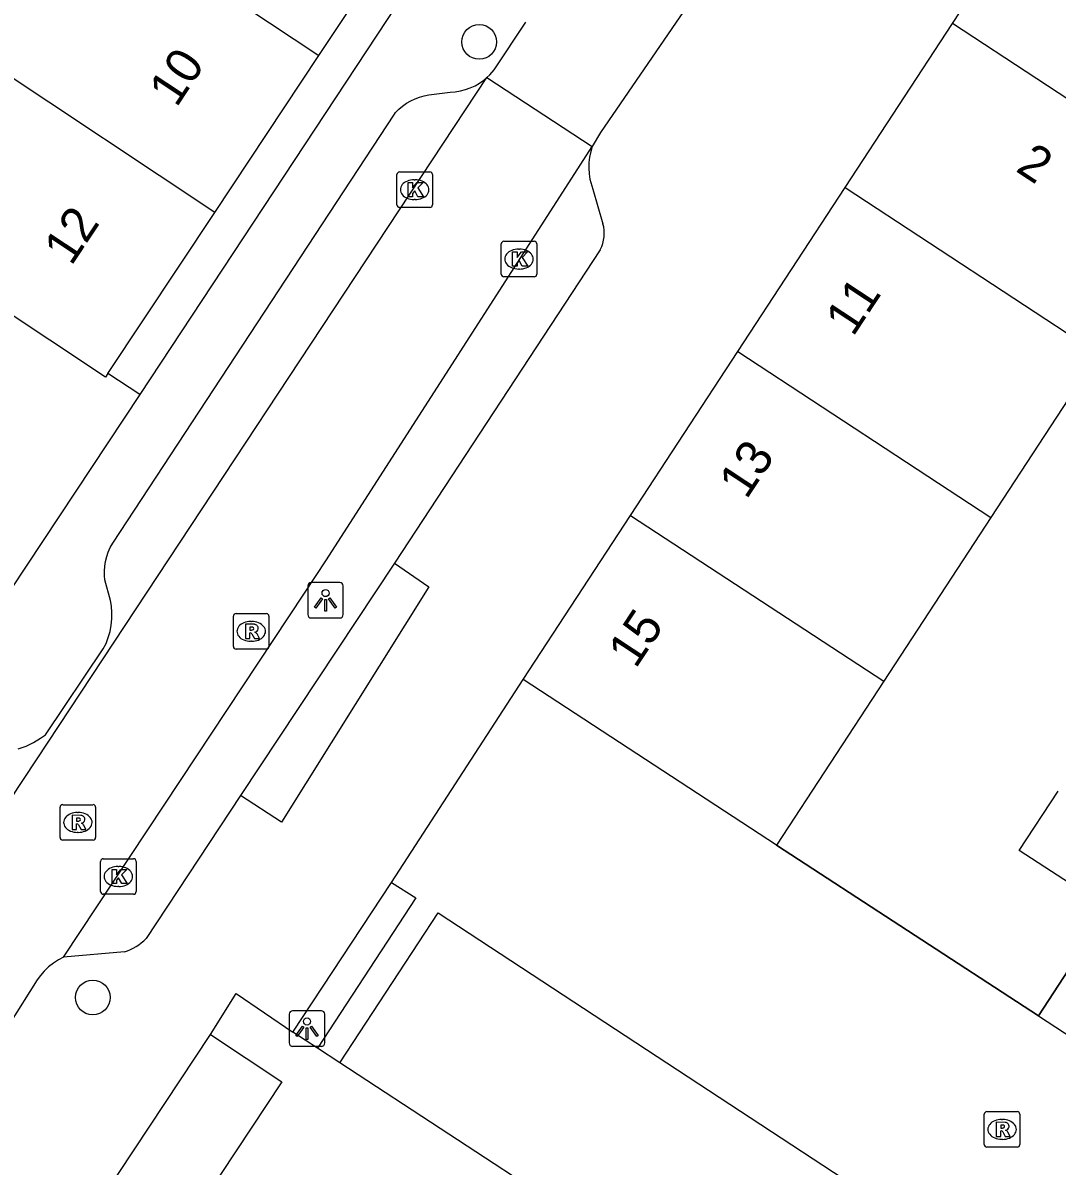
# Model space of a CAD drawing. Extents: x 159280 to 160375, y 384531 to 385872.
# Drawn here: x 159625.92 to 159655.03, y 384989.14 to 385021.32 of the extents above; entities that cross this region are included whole.
import ezdxf

# ---------------------------------------------------------------- set-up
doc = ezdxf.new("R2010")
doc.units = 0
for name, color, linetype in [('IMGEO_Boom', 7, 'Continuous'), ('IMGEO_Groenvoorziening', 7, 'Continuous'), ('IMGEO_Hek', 7, 'Continuous'), ('IMGEO_Kolk', 7, 'Continuous'), ('IMGEO_Lichtpunt', 7, 'Continuous'), ('IMGEO_Pand', 7, 'Continuous'), ('IMGEO_Pand_nummerreeks', 7, 'Continuous'), ('IMGEO_Parkeervlak_open', 7, 'Continuous'), ('IMGEO_Rijbaan_lokaal_open', 7, 'Continuous'), ('IMGEO_Rioolput', 7, 'Continuous'), ('IMGEO_Voetpad_open', 7, 'Continuous')]:
    doc.layers.add(name, color=color, linetype=linetype)

msp = doc.modelspace()

# ---------------------------------------------------------------- linework, layer by layer
at = {"layer": 'IMGEO_Boom'}
for centre in [(159638.77, 385020.78), (159627.892, 384993.89)]:
    msp.add_circle(centre, 0.489, dxfattribs=at)
at = {"layer": 'IMGEO_Groenvoorziening'}
msp.add_lwpolyline([(159634.214, 384992.462), (159633.524, 384992.918)], dxfattribs=at)
at = {"layer": 'IMGEO_Hek'}
msp.add_lwpolyline([(159647.133, 384998.173), (159654.513, 384993.37), (159656.483, 384996.395)], dxfattribs=at)
at = {"layer": 'IMGEO_Kolk'}
for p, q in [((159636.452, 385016.196), (159636.452, 385017.048)), ((159636.527, 385017.122), (159637.379, 385017.122)), ((159637.453, 385017.048), (159637.453, 385016.196)), ((159636.94, 385016.902), (159636.965, 385016.902)), ((159636.963, 385016.342), (159636.938, 385016.342)), ((159637.379, 385016.122), (159636.527, 385016.122)), ((159639.389, 385014.243), (159639.389, 385015.095)), ((159639.464, 385015.169), (159640.316, 385015.169)), ((159640.39, 385015.095), (159640.39, 385014.243)), ((159639.877, 385014.949), (159639.902, 385014.949)), ((159639.9, 385014.389), (159639.875, 385014.389)), ((159640.316, 385014.169), (159639.464, 385014.169)), ((159628.113, 384996.869), (159628.113, 384997.721)), ((159628.188, 384997.795), (159629.04, 384997.795)), ((159629.114, 384997.721), (159629.114, 384996.869)), ((159628.601, 384997.575), (159628.626, 384997.575)), ((159628.624, 384997.015), (159628.599, 384997.015)), ((159629.04, 384996.795), (159628.188, 384996.795))]:
    msp.add_line(p, q, dxfattribs=at)
for points in [[(159636.452, 385016.196), (159636.452, 385017.048)], [(159636.527, 385017.122), (159637.379, 385017.122)], [(159637.453, 385017.048), (159637.453, 385016.196)], [(159636.773, 385016.822), (159636.896, 385016.822), (159636.896, 385016.671), (159637.026, 385016.822), (159637.19, 385016.822), (159637.044, 385016.671), (159637.197, 385016.422), (159637.045, 385016.422), (159636.96, 385016.586), (159636.896, 385016.519), (159636.896, 385016.422), (159636.773, 385016.422), (159636.773, 385016.822)], [(159637.379, 385016.122), (159636.527, 385016.122)], [(159639.389, 385014.243), (159639.389, 385015.095)], [(159639.464, 385015.169), (159640.316, 385015.169)], [(159640.39, 385015.095), (159640.39, 385014.243)], [(159639.71, 385014.869), (159639.833, 385014.869), (159639.833, 385014.718), (159639.963, 385014.869), (159640.127, 385014.869), (159639.981, 385014.718), (159640.134, 385014.469), (159639.982, 385014.469), (159639.897, 385014.633), (159639.833, 385014.566), (159639.833, 385014.469), (159639.71, 385014.469), (159639.71, 385014.869)], [(159640.316, 385014.169), (159639.464, 385014.169)], [(159628.113, 384996.869), (159628.113, 384997.721)], [(159628.188, 384997.795), (159629.04, 384997.795)], [(159629.114, 384997.721), (159629.114, 384996.869)], [(159628.434, 384997.495), (159628.557, 384997.495), (159628.557, 384997.344), (159628.687, 384997.495), (159628.851, 384997.495), (159628.705, 384997.344), (159628.858, 384997.095), (159628.706, 384997.095), (159628.621, 384997.259), (159628.557, 384997.192), (159628.557, 384997.095), (159628.434, 384997.095), (159628.434, 384997.495)], [(159629.04, 384996.795), (159628.188, 384996.795)]]:
    msp.add_lwpolyline(points, dxfattribs=at)
for centre, start, end in [((159636.529, 385017.046), 91.552, 178.448), ((159636.529, 385017.046), 91.552, 178.448), ((159637.377, 385017.046), 1.552, 88.448), ((159637.377, 385017.046), 1.552, 88.448), ((159636.529, 385016.198), 181.552, 268.448), ((159636.529, 385016.198), 181.552, 268.448), ((159637.377, 385016.198), 271.552, 358.448), ((159637.377, 385016.198), 271.552, 358.448), ((159639.466, 385015.093), 91.552, 178.448), ((159639.466, 385015.093), 91.552, 178.448), ((159640.314, 385015.093), 1.552, 88.448), ((159640.314, 385015.093), 1.552, 88.448), ((159639.466, 385014.245), 181.552, 268.448), ((159639.466, 385014.245), 181.552, 268.448), ((159640.314, 385014.245), 271.552, 358.448), ((159640.314, 385014.245), 271.552, 358.448), ((159628.19, 384997.719), 91.552, 178.448), ((159628.19, 384997.719), 91.552, 178.448), ((159629.038, 384997.719), 1.552, 88.448), ((159629.038, 384997.719), 1.552, 88.448), ((159628.19, 384996.871), 181.552, 268.448), ((159628.19, 384996.871), 181.552, 268.448), ((159629.038, 384996.871), 271.552, 358.448), ((159629.038, 384996.871), 271.552, 358.448)]:
    msp.add_arc(centre, 0.0765, start, end, dxfattribs=at)
for centre, major_axis, ratio, start_param, end_param in [((159636.939, 385016.622), (-0.387, 0.002), 0.722429, 4.712389, 7.853982), ((159636.964, 385016.622), (-0.39, 0.002), 0.717154, 1.570796, 4.712389), ((159639.876, 385014.669), (-0.387, 0.002), 0.722429, 4.712389, 7.853982), ((159639.901, 385014.669), (-0.39, 0.002), 0.717154, 1.570796, 4.712389), ((159628.6, 384997.295), (-0.387, 0.002), 0.722429, 4.712389, 7.853982), ((159628.625, 384997.295), (-0.39, 0.002), 0.717154, 1.570796, 4.712389)]:
    msp.add_ellipse(centre, major_axis=major_axis, ratio=ratio, start_param=start_param, end_param=end_param, dxfattribs=at)
at = {"layer": 'IMGEO_Lichtpunt'}
for p, q in [((159633.945, 385005.471), (159633.945, 385004.664)), ((159633.945, 385005.471), (159633.945, 385004.664)), ((159634.847, 385005.566), (159634.039, 385005.566)), ((159634.847, 385005.566), (159634.039, 385005.566)), ((159634.941, 385004.664), (159634.941, 385005.471)), ((159634.941, 385004.664), (159634.941, 385005.471)), ((159634.039, 385004.57), (159634.847, 385004.57)), ((159634.039, 385004.57), (159634.847, 385004.57)), ((159634.326, 384993.512), (159633.518, 384993.512)), ((159634.326, 384993.512), (159633.518, 384993.512)), ((159633.424, 384993.417), (159633.424, 384992.61)), ((159633.424, 384993.417), (159633.424, 384992.61)), ((159634.42, 384992.61), (159634.42, 384993.417)), ((159634.42, 384992.61), (159634.42, 384993.417)), ((159633.518, 384992.516), (159634.326, 384992.516)), ((159633.518, 384992.516), (159634.326, 384992.516))]:
    msp.add_line(p, q, dxfattribs=at)
for points in [[(159634.319, 385005.135), (159634.358, 385005.107), (159634.17, 385004.845), (159634.132, 385004.872), (159634.319, 385005.135)], [(159634.421, 385005.087), (159634.468, 385005.087), (159634.468, 385004.765), (159634.421, 385004.765), (159634.421, 385005.087)], [(159634.531, 385005.107), (159634.569, 385005.134), (159634.756, 385004.872), (159634.717, 385004.844), (159634.531, 385005.107)], [(159633.798, 384993.081), (159633.837, 384993.053), (159633.649, 384992.791), (159633.611, 384992.818), (159633.798, 384993.081)], [(159633.9, 384993.033), (159633.947, 384993.033), (159633.947, 384992.711), (159633.9, 384992.711), (159633.9, 384993.033)], [(159634.01, 384993.053), (159634.048, 384993.08), (159634.235, 384992.818), (159634.196, 384992.79), (159634.01, 384993.053)]]:
    msp.add_lwpolyline(points, dxfattribs=at)
for centre in [(159634.444, 385005.269), (159633.923, 384993.215)]:
    msp.add_circle(centre, 0.0994, dxfattribs=at)
for centre, start, end in [((159634.039, 385005.471), 90, 180), ((159634.039, 385005.471), 90, 180), ((159634.847, 385005.471), 0, 90), ((159634.847, 385005.471), 0, 90), ((159634.039, 385004.664), 180, 270), ((159634.039, 385004.664), 180, 270), ((159634.847, 385004.664), 270, 0), ((159634.847, 385004.664), 270, 360), ((159633.518, 384993.417), 90, 180), ((159633.518, 384993.417), 90, 180), ((159634.326, 384993.417), 0, 90), ((159634.326, 384993.417), 0, 90), ((159633.518, 384992.61), 180, 270), ((159633.518, 384992.61), 180, 270), ((159634.326, 384992.61), 270, 0), ((159634.326, 384992.61), 270, 360)]:
    msp.add_arc(centre, 0.0946, start, end, dxfattribs=at)
at = {"layer": 'IMGEO_Pand'}
for points in [[(159634.256, 385020.395), (159637.187, 385024.811)], [(159628.011, 385024.54), (159634.256, 385020.395)], [(159649.067, 385016.681), (159652.088, 385021.294)], [(159659.213, 385016.628), (159652.088, 385021.294)], [(159631.325, 385015.979), (159625.08, 385020.124)], [(159631.325, 385015.979), (159634.256, 385020.395)], [(159646.047, 385012.068), (159649.067, 385016.681)], [(159649.067, 385016.681), (159656.193, 385012.015)], [(159628.318, 385011.449), (159631.325, 385015.979)], [(159628.318, 385011.449), (159628.252, 385011.347), (159622.005, 385015.492)], [(159643.026, 385007.454), (159646.047, 385012.068)], [(159646.047, 385012.068), (159653.173, 385007.401)], [(159656.193, 385012.015), (159653.173, 385007.401)], [(159629.213, 385010.854), (159628.318, 385011.449)], [(159629.213, 385010.854), (159624.666, 385004.004)], [(159640.005, 385002.841), (159643.026, 385007.454)], [(159643.026, 385007.454), (159650.153, 385002.787)], [(159653.173, 385007.401), (159650.153, 385002.787)], [(159647.133, 384998.173), (159640.005, 385002.841)], [(159650.153, 385002.787), (159647.133, 384998.173)], [(159656.483, 384996.395), (159653.963, 384998.026), (159655.059, 384999.695)], [(159627.769, 384987.658), (159631.209, 384992.849)], [(159631.209, 384992.849), (159633.215, 384991.52), (159629.776, 384986.329), (159627.769, 384987.658)]]:
    msp.add_lwpolyline(points, dxfattribs=at)
at = {"layer": 'IMGEO_Parkeervlak_open'}
msp.add_lwpolyline([(159644.048, 384986.026), (159634.842, 384992.051)], dxfattribs=at)
at = {"layer": 'IMGEO_Rijbaan_lokaal_open'}
for points in [[(159652.088, 385021.294), (159658.974, 385031.789)], [(159645.527, 385023.106), (159642.182, 385018.227), (159641.952, 385017.841)], [(159638.986, 385019.776), (159639.064, 385019.858), (159639.191, 385019.992), (159640.084, 385021.339)], [(159625.925, 385000), (159626.332, 385000.61), (159638.986, 385019.776)], [(159638.986, 385019.776), (159641.952, 385017.841)], [(159627.072, 384995.028), (159630.364, 385000), (159633.849, 385005.265), (159634.47, 385006.203), (159641.952, 385017.841)], [(159636.296, 384997.127), (159640.005, 385002.841)], [(159654.513, 384993.37), (159647.133, 384998.173)], [(159636.296, 384997.127), (159636.989, 384996.692), (159634.214, 384992.462)], [(159634.842, 384992.051), (159637.618, 384996.268), (159673.941, 384972.443)], [(159627.072, 384995.028), (159626.924, 384994.948), (159626.783, 384994.856), (159626.651, 384994.751), (159626.529, 384994.635), (159626.418, 384994.508), (159626.328, 384994.386), (159624.758, 384991.915), (159622.562, 384988.574), (159622.355, 384988.248), (159620.032, 384984.953), (159617.424, 384981.879), (159617.277, 384981.702)], [(159654.513, 384993.37), (159655.727, 384992.58)], [(159634.842, 384992.051), (159634.214, 384992.462)]]:
    msp.add_lwpolyline(points, dxfattribs=at)
msp.add_arc((159526.831, 385064.428), 118.197, 323.24096, 326.96911, dxfattribs=at)
at = {"layer": 'IMGEO_Rioolput'}
for p, q in [((159631.926, 385004.693), (159632.778, 385004.693)), ((159631.851, 385003.767), (159631.851, 385004.619)), ((159632.339, 385004.473), (159632.364, 385004.473)), ((159632.852, 385004.619), (159632.852, 385003.767)), ((159632.362, 385003.913), (159632.337, 385003.913)), ((159632.778, 385003.693), (159631.926, 385003.693)), ((159626.972, 384998.39), (159626.972, 384999.242)), ((159627.047, 384999.316), (159627.899, 384999.316)), ((159627.973, 384999.242), (159627.973, 384998.39)), ((159627.46, 384999.096), (159627.485, 384999.096)), ((159627.899, 384998.316), (159627.047, 384998.316)), ((159627.483, 384998.536), (159627.458, 384998.536)), ((159652.985, 384989.752), (159652.985, 384990.604)), ((159653.06, 384990.678), (159653.912, 384990.678)), ((159653.986, 384990.604), (159653.986, 384989.752)), ((159653.473, 384990.458), (159653.498, 384990.458)), ((159653.496, 384989.898), (159653.471, 384989.898)), ((159653.912, 384989.678), (159653.06, 384989.678))]:
    msp.add_line(p, q, dxfattribs=at)
for points in [[(159631.926, 385004.693), (159632.778, 385004.693)], [(159631.851, 385003.767), (159631.851, 385004.619)], [(159632.44, 385004.391), (159632.188, 385004.393), (159632.188, 385003.993)], [(159632.852, 385004.619), (159632.852, 385003.767)], [(159632.188, 385003.993), (159632.312, 385003.993), (159632.312, 385004.155), (159632.323, 385004.155)], [(159632.366, 385004.312), (159632.312, 385004.312), (159632.312, 385004.231)], [(159632.312, 385004.231), (159632.364, 385004.231)], [(159632.37, 385004.126), (159632.441, 385003.993), (159632.581, 385003.993), (159632.516, 385004.119)], [(159632.778, 385003.693), (159631.926, 385003.693)], [(159626.972, 384998.39), (159626.972, 384999.242)], [(159627.047, 384999.316), (159627.899, 384999.316)], [(159627.973, 384999.242), (159627.973, 384998.39)], [(159627.561, 384999.014), (159627.309, 384999.016), (159627.309, 384998.616)], [(159627.487, 384998.935), (159627.433, 384998.935), (159627.433, 384998.854)], [(159627.309, 384998.616), (159627.433, 384998.616), (159627.433, 384998.778), (159627.444, 384998.778)], [(159627.433, 384998.854), (159627.485, 384998.854)], [(159627.491, 384998.749), (159627.562, 384998.616), (159627.702, 384998.616), (159627.637, 384998.742)], [(159627.899, 384998.316), (159627.047, 384998.316)], [(159652.985, 384989.752), (159652.985, 384990.604)], [(159653.06, 384990.678), (159653.912, 384990.678)], [(159653.986, 384990.604), (159653.986, 384989.752)], [(159653.574, 384990.376), (159653.322, 384990.378), (159653.322, 384989.978)], [(159653.5, 384990.297), (159653.446, 384990.297), (159653.446, 384990.216)], [(159653.446, 384990.216), (159653.498, 384990.216)], [(159653.322, 384989.978), (159653.446, 384989.978), (159653.446, 384990.14), (159653.457, 384990.14)], [(159653.504, 384990.111), (159653.575, 384989.978), (159653.715, 384989.978), (159653.65, 384990.104)], [(159653.912, 384989.678), (159653.06, 384989.678)]]:
    msp.add_lwpolyline(points, dxfattribs=at)
for centre, radius, start, end in [((159631.928, 385004.617), 0.0765, 91.552, 178.448), ((159631.928, 385004.617), 0.0765, 91.552, 178.448), ((159632.776, 385004.617), 0.0765, 1.552, 88.448), ((159632.776, 385004.617), 0.0765, 1.552, 88.448), ((159632.439, 385004.281), 0.109, 350.3612, 89.416), ((159632.322, 385004.102), 0.0533, 26.0293, 88.6989), ((159632.348, 385004.42), 0.19, 274.7715, 282.9687), ((159632.372, 385004.216), 0.0964, 77.0061, 93.1865), ((159632.386, 385004.273), 0.0378, 276.6634, 79.6772), ((159632.437, 385004.281), 0.112, 277.5842, 350.9817), ((159632.421, 385004.066), 0.108, 29.5134, 73.7905), ((159631.928, 385003.769), 0.0765, 181.552, 268.448), ((159631.928, 385003.769), 0.0765, 181.552, 268.448), ((159632.776, 385003.769), 0.0765, 271.552, 358.448), ((159632.776, 385003.769), 0.0765, 271.552, 358.448), ((159627.049, 384999.24), 0.0765, 91.552, 178.448), ((159627.049, 384999.24), 0.0765, 91.552, 178.448), ((159627.897, 384999.24), 0.0765, 1.552, 88.448), ((159627.897, 384999.24), 0.0765, 1.552, 88.448), ((159627.493, 384998.839), 0.0964, 77.0061, 93.1865), ((159627.507, 384998.896), 0.0378, 276.6634, 79.6772), ((159627.56, 384998.904), 0.109, 350.3612, 89.416), ((159627.443, 384998.725), 0.0533, 26.0293, 88.6989), ((159627.469, 384999.043), 0.19, 274.7715, 282.9687), ((159627.558, 384998.904), 0.112, 277.5842, 350.9817), ((159627.542, 384998.689), 0.108, 29.5134, 73.7905), ((159627.049, 384998.392), 0.0765, 181.552, 268.448), ((159627.049, 384998.392), 0.0765, 181.552, 268.448), ((159627.897, 384998.392), 0.0765, 271.552, 358.448), ((159627.897, 384998.392), 0.0765, 271.552, 358.448), ((159653.062, 384990.602), 0.0765, 91.552, 178.448), ((159653.062, 384990.602), 0.0765, 91.552, 178.448), ((159653.91, 384990.602), 0.0765, 1.552, 88.448), ((159653.91, 384990.602), 0.0765, 1.552, 88.448), ((159653.482, 384990.405), 0.19, 274.7715, 282.9687), ((159653.506, 384990.201), 0.0964, 77.0061, 93.1865), ((159653.52, 384990.258), 0.0378, 276.6634, 79.6772), ((159653.573, 384990.266), 0.109, 350.3612, 89.416), ((159653.571, 384990.266), 0.112, 277.5842, 350.9817), ((159653.456, 384990.087), 0.0533, 26.0293, 88.6989), ((159653.555, 384990.051), 0.108, 29.5134, 73.7905), ((159653.062, 384989.754), 0.0765, 181.552, 268.448), ((159653.062, 384989.754), 0.0765, 181.552, 268.448), ((159653.91, 384989.754), 0.0765, 271.552, 358.448), ((159653.91, 384989.754), 0.0765, 271.552, 358.448)]:
    msp.add_arc(centre, radius, start, end, dxfattribs=at)
for centre, major_axis, ratio, start_param, end_param in [((159632.338, 385004.193), (-0.387, 0.002), 0.722429, 4.712389, 7.853982), ((159632.363, 385004.193), (-0.39, 0.002), 0.717154, 1.570796, 4.712389), ((159627.459, 384998.816), (-0.387, 0.002), 0.722429, 4.712389, 7.853982), ((159627.484, 384998.816), (-0.39, 0.002), 0.717154, 1.570796, 4.712389), ((159653.472, 384990.178), (-0.387, 0.002), 0.722429, 4.712389, 7.853982), ((159653.497, 384990.178), (-0.39, 0.002), 0.717154, 1.570796, 4.712389)]:
    msp.add_ellipse(centre, major_axis=major_axis, ratio=ratio, start_param=start_param, end_param=end_param, dxfattribs=at)
at = {"layer": 'IMGEO_Voetpad_open'}
for points in [[(159646.054, 385038.17), (159646.904, 385037.679), (159629.213, 385010.854)], [(159625.795, 385000.883), (159626.014, 385000.966), (159626.225, 385001.069), (159626.426, 385001.19), (159626.559, 385001.285), (159628.186, 385003.697), (159628.265, 385003.856), (159628.329, 385004.022), (159628.378, 385004.193), (159628.411, 385004.368), (159628.429, 385004.545), (159628.431, 385004.722), (159628.417, 385004.9), (159628.391, 385005.058), (159628.234, 385005.641), (159628.223, 385005.752), (159628.22, 385005.89), (159628.229, 385006.027), (159628.25, 385006.163), (159628.284, 385006.296), (159628.329, 385006.426), (159628.386, 385006.551), (159628.454, 385006.671), (159636.381, 385018.748), (159636.417, 385018.79), (159636.511, 385018.887), (159636.613, 385018.976), (159636.723, 385019.055), (159636.84, 385019.124), (159636.963, 385019.182), (159637.09, 385019.23), (159637.221, 385019.265), (159637.354, 385019.289), (159637.95, 385019.37), (159638.095, 385019.38), (159638.239, 385019.403), (159638.381, 385019.439), (159638.518, 385019.488), (159638.651, 385019.548), (159638.778, 385019.62), (159638.897, 385019.703), (159638.986, 385019.776)], [(159641.952, 385017.841), (159641.907, 385017.692), (159641.875, 385017.539), (159641.856, 385017.384), (159641.852, 385017.228), (159641.862, 385017.072), (159641.886, 385016.918), (159641.968, 385016.637), (159642.251, 385015.665)], [(159642.176, 385014.933), (159636.385, 385006.116)], [(159636.385, 385006.116), (159637.353, 385005.442), (159633.203, 384998.826), (159632.055, 384999.574)], [(159636.385, 385006.116), (159632.055, 384999.574)], [(159632.055, 384999.574), (159629.391, 384995.547)], [(159633.524, 384992.918), (159636.296, 384997.127)], [(159656.483, 384996.395), (159654.513, 384993.37)], [(159628.785, 384995.174), (159627.072, 384995.028)], [(159631.209, 384992.849), (159631.929, 384994.001), (159633.524, 384992.918)]]:
    msp.add_lwpolyline(points, dxfattribs=at)
for centre, radius, start, end in [((159641.309, 385015.392), 0.981, 332.1297, 16.1701), ((159628.365, 384996.535), 1.425, 287.1513, 316.0742)]:
    msp.add_arc(centre, radius, start, end, dxfattribs=at)

# ---------------------------------------------------------------- texts
at = {"layer": 'IMGEO_Pand_nummerreeks'}
for s, rotation, p in [('10', 56.4249, (159630.248, 385018.913)), ('2', 326.5794, (159653.837, 385017.161)), ('12', 56.4249, (159627.288, 385014.454)), ('11', 56.5853, (159649.289, 385012.461)), ('13', 56.5853, (159646.291, 385007.882)), ('15', 56.5853, (159643.172, 385003.12))]:
    msp.add_text(s, height=1, rotation=rotation, dxfattribs=at).set_placement(p)

doc.saveas('drawing.dxf')
